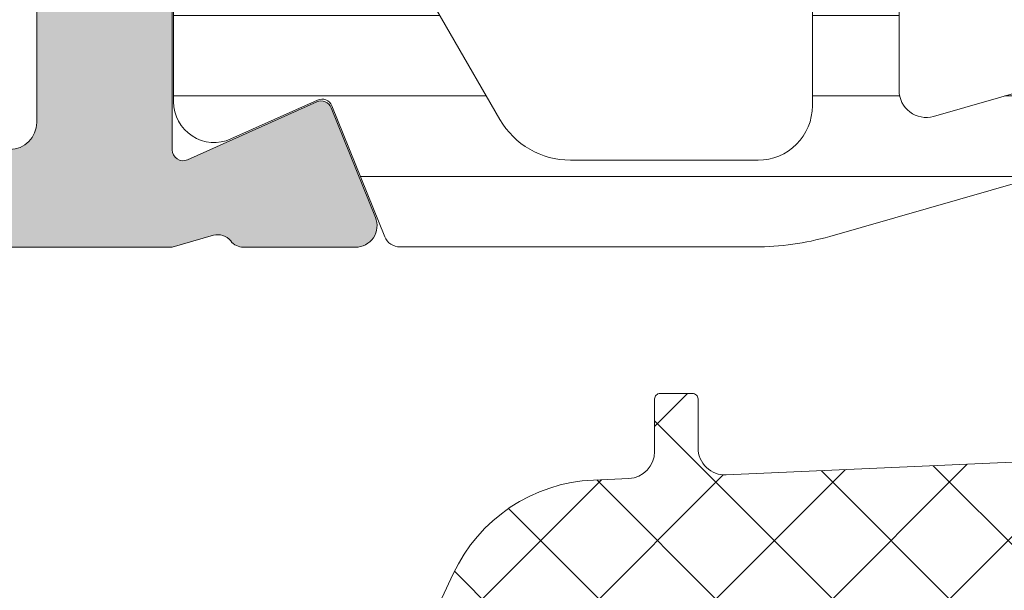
# Model space of a CAD drawing. Header units: millimetres. Extents: x 213386 to 506888, y 183055 to 450952.
# Tile 884 of 1056: x 399549 to 399567, y 334481 to 334492. Entities that reach past the tile are written whole.
import ezdxf

# ---------------------------------------------------------------- set-up
doc = ezdxf.new("R2010")
doc.units = ezdxf.units.MM
doc.layers.add('FASÁDA DETAILNÍ', color=255, linetype='Continuous', lineweight=0)
doc.layers.add('NOVA', color=255, linetype='Continuous', lineweight=0)

# ---------------------------------------------------------------- blocks, each defined once
blk = doc.blocks.new('A$C69D17D4D')
at = {"layer": 'FASÁDA DETAILNÍ'}
h = blk.add_hatch(color=256, dxfattribs=at)
edge = h.paths.add_edge_path(flags=16)
edge.add_ellipse((1561.518074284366, 16748.7998801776), major_axis=(-0.4999740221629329, 0), ratio=1, start_angle=-0.0029770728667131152, end_angle=90.00297707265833, ccw=False)
edge.add_line((1561.018100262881, 16748.79990615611), (1561.018100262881, 16766.79990615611))
edge.add_ellipse((1561.518074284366, 16766.79993213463), major_axis=(-0.499974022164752, 0), ratio=1, start_angle=-90.00297707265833, end_angle=0.0029770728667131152, ccw=False)
edge.add_line((1561.518100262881, 16767.29990615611), (1574.018100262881, 16767.29990615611))
edge.add_ellipse((1574.018078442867, 16766.7998843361), major_axis=(-0.500021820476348, 0), ratio=1, start_angle=180.0025002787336, end_angle=269.9974997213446, ccw=False)
edge.add_line((1574.518100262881, 16766.79990615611), (1574.518100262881, 16754.19685515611))
edge.add_ellipse((1576.018099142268, 16754.19685403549), major_axis=(-1.499998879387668, 0), ratio=1, start_angle=-4.280432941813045e-05, end_angle=90.00004280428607)
edge.add_line((1576.018100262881, 16752.6968551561), (1589.018088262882, 16752.6968551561))
edge.add_ellipse((1589.018088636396, 16752.19685552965), major_axis=(-0.4999996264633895, 0), ratio=1, start_angle=179.9999571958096, end_angle=270.0000428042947, ccw=False)
edge.add_line((1589.518088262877, 16752.1968551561), (1589.518088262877, 16748.7999061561))
edge.add_ellipse((1589.018088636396, 16748.79990578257), major_axis=(-0.49999962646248, 0), ratio=1, start_angle=89.99995719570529, end_angle=180.0000428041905, ccw=False)
edge.add_line((1589.018088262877, 16748.29990615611), (1561.518100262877, 16748.29990615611))
edge = h.paths.add_edge_path()
edge.add_line((1560.318088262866, 16719.4999111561), (1563.318088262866, 16719.4999111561))
edge.add_line((1563.318088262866, 16719.4999111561), (1563.318088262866, 16721.4999111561))
edge.add_arc((1562.818114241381, 16721.49993713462), 0.499974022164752, 359.9970229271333, 450.0029770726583)
edge.add_line((1562.818088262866, 16721.9999111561), (1562.318088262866, 16721.9999111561))
edge.add_line((1562.318088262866, 16721.9999111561), (1562.318088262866, 16720.9999111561))
edge.add_line((1562.318088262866, 16720.9999111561), (1561.318088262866, 16720.9999111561))
edge.add_arc((1561.318152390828, 16721.99997528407), 1.00006412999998, 180.0036740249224, 269.9963259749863, ccw=False)
edge.add_line((1560.318088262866, 16721.9999111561), (1560.318088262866, 16725.9999111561))
edge.add_arc((1561.318118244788, 16725.99988117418), 1.000029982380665, 90.00171778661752, 179.9982822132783, ccw=False)
edge.add_line((1561.318088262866, 16726.9999111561), (1562.318088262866, 16726.9999111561))
edge.add_line((1562.318088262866, 16726.9999111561), (1562.318088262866, 16725.9999111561))
edge.add_line((1562.318088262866, 16725.9999111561), (1562.818088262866, 16725.9999111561))
edge.add_arc((1562.818082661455, 16726.49991675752), 0.5000056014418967, 270.0006418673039, 359.9993581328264)
edge.add_line((1563.318088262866, 16726.4999111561), (1563.318088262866, 16729.2999141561))
edge.add_arc((1562.818088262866, 16729.29991415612), 0.5, 0, 180)
edge.add_line((1562.318088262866, 16729.29991415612), (1562.318088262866, 16728.99991115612))
edge.add_arc((1561.818077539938, 16728.99992187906), 0.5000107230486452, 270.0012287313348, 359.9987712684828, ccw=False)
edge.add_line((1561.818088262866, 16728.4999111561), (1561.318088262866, 16728.4999111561))
edge.add_arc((1561.318156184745, 16728.99997907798), 0.5000679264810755, 180.0077822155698, 269.9922177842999, ccw=False)
edge.add_line((1560.818088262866, 16728.9999111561), (1560.818088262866, 16740.29990615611))
edge.add_arc((1561.318110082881, 16740.2998843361), 0.5000218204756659, 90.00250027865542, 179.9974997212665, ccw=False)
edge.add_line((1561.318088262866, 16740.79990615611), (1561.818088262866, 16740.79990615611))
edge.add_arc((1561.818150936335, 16740.29996882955), 0.4999373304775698, -0.007182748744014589, 90.00718274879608, ccw=False)
edge.add_line((1562.318088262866, 16740.29990615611), (1562.318088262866, 16739.99990315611))
edge.add_arc((1562.818151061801, 16739.99996595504), 0.500062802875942, 180.0071953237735, 269.9928046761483)
edge.add_line((1562.818088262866, 16739.4999031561), (1567.318088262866, 16739.4999031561))
edge.add_arc((1567.318082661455, 16739.99990875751), 0.5000056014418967, 270.0006418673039, 359.9993581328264)
edge.add_line((1567.818088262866, 16739.9999031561), (1567.818088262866, 16740.7999061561))
edge.add_arc((1567.318114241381, 16740.79993213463), 0.499974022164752, 359.9970229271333, 450.0029770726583)
edge.add_line((1567.318088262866, 16741.29990615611), (1565.318088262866, 16741.29990615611))
edge.add_arc((1565.318156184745, 16741.79997407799), 0.5000679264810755, 180.0077822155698, 269.9922177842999, ccw=False)
edge.add_line((1564.818088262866, 16741.79990615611), (1564.818088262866, 16742.29990615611))
edge.add_arc((1564.318150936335, 16742.29996882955), 0.499937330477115, 359.9928172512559, 450.0071827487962)
edge.add_line((1564.318088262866, 16742.79990615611), (1561.318088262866, 16742.79990615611))
edge.add_arc((1561.318143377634, 16743.29996127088), 0.5000551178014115, 180.0063149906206, 269.99368500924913, ccw=False)
edge.add_line((1560.818088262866, 16743.29990615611), (1560.818088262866, 16744.99990315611))
edge.add_arc((1562.318056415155, 16744.99993500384), 1.499968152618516, 89.99878348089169, 180.0012165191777, ccw=False)
edge.add_line((1562.318088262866, 16746.4999031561), (1588.318088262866, 16746.4999031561))
edge.add_arc((1588.31810912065, 16745.99992401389), 0.4999791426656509, -0.0023902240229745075, 90.0023902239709, ccw=False)
edge.add_line((1588.818088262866, 16745.9999031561), (1588.818088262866, 16741.7999061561))
edge.add_arc((1588.318082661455, 16741.79991175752), 0.5000056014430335, 270.0006418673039, 359.9993581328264, ccw=False)
edge.add_line((1588.318088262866, 16741.29990615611), (1586.318088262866, 16741.29990615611))
edge.add_arc((1586.318110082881, 16740.7998843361), 0.500021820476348, 90.00250027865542, 179.9974997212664)
edge.add_line((1585.818088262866, 16740.79990615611), (1585.818088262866, 16739.99990315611))
edge.add_arc((1586.318140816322, 16739.99995570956), 0.5000525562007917, 180.0060215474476, 269.993978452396)
edge.add_line((1586.318088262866, 16739.4999031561), (1591.318089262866, 16739.4999031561))
edge.add_line((1591.318089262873, 16739.4999031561), (1592.075978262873, 16739.7172241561))
edge.add_arc((1592.158669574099, 16739.42884574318), 0.2999999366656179, 37.904814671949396, 106.0000242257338, ccw=False)
edge.add_arc((1592.632089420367, 16739.79745629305), 0.300000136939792, 217.9047180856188, 269.9999699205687)
edge.add_line((1592.632089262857, 16739.4974561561), (1594.696236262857, 16739.4974581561))
edge.add_arc((1594.696236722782, 16739.89745755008), 0.3999993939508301, 269.9999341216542, 381.9737695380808)
edge.add_line((1595.067178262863, 16740.0471301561), (1594.250817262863, 16742.0703591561))
edge.add_arc((1594.065347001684, 16741.99552253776), 0.1999993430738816, 21.97390785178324, 114.1410923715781)
edge.add_line((1593.98355026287, 16742.17803015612), (1591.59986526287, 16741.10971015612))
edge.add_arc((1591.518068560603, 16741.29221826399), 0.199999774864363, 179.1800993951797, 294.14102546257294, ccw=False)
edge.add_line((1591.318089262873, 16741.29508015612), (1591.318088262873, 16752.59916015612))
edge.add_arc((1591.509502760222, 16752.60759187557), 0.1916001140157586, 88.95554997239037, 182.5222218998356, ccw=False)
edge.add_line((1591.512995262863, 16752.79916015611), (1591.933579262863, 16752.79916015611))
edge.add_line((1591.93357926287, 16752.79916015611), (1594.39919126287, 16751.36742515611))
edge.add_arc((1594.550002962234, 16751.6267621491), 0.2999997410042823, 239.8208038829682, 344.0000282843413)
edge.add_line((1594.838381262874, 16751.54407115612), (1595.266252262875, 16753.03623215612))
edge.add_line((1595.266252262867, 16753.03623215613), (1595.764664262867, 16753.89950715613))
edge.add_arc((1595.418254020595, 16754.09950710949), 0.4000000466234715, 330.0000115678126, 449.9999652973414)
edge.add_line((1595.418254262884, 16754.49950715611), (1591.310323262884, 16754.49916015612))
edge.add_line((1591.310323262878, 16754.49916015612), (1576.818266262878, 16754.49685515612))
edge.add_arc((1576.818088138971, 16754.99685500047), 0.4999998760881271, 179.9999821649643, 270.0204115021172, ccw=False)
edge.add_line((1576.318088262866, 16754.99685515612), (1576.318088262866, 16760.39989715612))
edge.add_arc((1576.818087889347, 16760.39989752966), 0.49999962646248, 89.99995719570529, 180.0000428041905, ccw=False)
edge.add_line((1576.818088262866, 16760.89989715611), (1579.318088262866, 16760.89989715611))
edge.add_arc((1579.318088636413, 16761.39989678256), 0.4999996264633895, 269.9999571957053, 360.0000428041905)
edge.add_line((1579.818088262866, 16761.39989715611), (1579.818088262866, 16762.69990015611))
edge.add_arc((1579.31810912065, 16762.69992101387), 0.4999791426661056, 359.997609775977, 450.0023902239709)
edge.add_line((1579.318088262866, 16763.19990015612), (1578.818088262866, 16763.19990015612))
edge.add_line((1578.818088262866, 16763.19990015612), (1578.818088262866, 16762.19990015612))
edge.add_line((1578.818088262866, 16762.19990015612), (1577.318088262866, 16762.19990015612))
edge.add_arc((1577.318119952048, 16763.19993184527), 1.00003168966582, 180.0018155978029, 269.99818440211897, ccw=False)
edge.add_line((1576.318088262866, 16763.19990015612), (1576.318088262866, 16767.19990015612))
edge.add_arc((1577.318157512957, 16767.19983090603), 1.00006925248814, 90.00396746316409, 179.9960325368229, ccw=False)
edge.add_line((1577.318088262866, 16768.19990015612), (1578.818088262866, 16768.19990015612))
edge.add_line((1578.818088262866, 16768.19990015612), (1578.818088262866, 16767.19990015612))
edge.add_line((1578.818088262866, 16767.19990015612), (1579.318088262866, 16767.19990015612))
edge.add_arc((1579.318114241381, 16767.6998741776), 0.4999740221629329, 269.9970229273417, 360.0029770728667)
edge.add_line((1579.818088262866, 16767.69990015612), (1579.818088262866, 16768.99990315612))
edge.add_arc((1579.318082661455, 16768.99989755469), 0.5000056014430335, 0.0006418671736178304, 89.99935813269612)
edge.add_line((1579.318088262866, 16769.4999031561), (1560.318088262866, 16769.4999031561))
edge.add_arc((1560.318058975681, 16767.99993244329), 1.49997071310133, 89.99888129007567, 180.0011187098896)
edge.add_line((1558.818088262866, 16767.9999031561), (1558.818088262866, 16720.9999111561))
edge.add_arc((1560.318148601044, 16720.99997149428), 1.500060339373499, 180.002304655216, 269.9976953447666)
h = blk.add_hatch(dxfattribs=at)
h.set_pattern_fill('ANSI31', color=256, scale=0.468, angle=135, style=0)
h.set_pattern_definition([(180, (1636.818060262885, 16754.49993115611), (-4.240520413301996e-16, -1.4859), [])])
edge = h.paths.add_edge_path(flags=16)
edge.add_line((1618.729582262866, 16752.15183115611), (1620.012944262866, 16749.92912115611))
edge.add_ellipse((1618.281219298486, 16748.9292487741), major_axis=(-1.999654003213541, 0), ratio=1, start_angle=150.0000457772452, end_angle=210.0015014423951, ccw=False)
edge.add_line((1620.012971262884, 16747.92942315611), (1619.360843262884, 16746.79990515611))
edge.add_ellipse((1616.762763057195, 16748.29990828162), major_axis=(-3.000005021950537, 0), ratio=1, start_angle=106.00005471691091, end_angle=149.9999864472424, ccw=False)
edge.add_line((1617.589679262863, 16745.41611915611), (1613.918657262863, 16744.36347115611))
edge.add_ellipse((1613.780838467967, 16744.84410218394), major_axis=(-0.5000002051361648, 0), ratio=1, start_angle=-0.0007989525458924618, end_angle=106.00000720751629, ccw=False)
edge.add_line((1613.280838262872, 16744.84410915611), (1613.280948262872, 16752.40186215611))
edge.add_ellipse((1613.780948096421, 16752.40185232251), major_axis=(-0.4999998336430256, 0), ratio=1, start_angle=269.9991787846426, end_angle=359.99887315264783, ccw=False)
edge.add_line((1613.780955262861, 16752.90185215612), (1617.430604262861, 16752.90179615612))
edge.add_ellipse((1617.43056479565, 16751.40179690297), major_axis=(-1.499999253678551, 0), ratio=1, start_angle=210.0015272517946, end_angle=269.9984924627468, ccw=False)
edge = h.paths.add_edge_path(flags=16)
edge.add_line((1611.680946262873, 16752.4018801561), (1611.680819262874, 16744.0985501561))
edge.add_ellipse((1611.180818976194, 16744.09855841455), major_axis=(-0.5000002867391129, 0), ratio=1, start_angle=105.99994393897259, end_angle=179.99905365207, ccw=False)
edge.add_line((1611.318637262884, 16743.61792715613), (1605.365875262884, 16741.91100015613))
edge.add_ellipse((1605.228056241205, 16742.39163088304), major_axis=(-0.4999999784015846, 0), ratio=1, start_angle=-0.0009480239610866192, end_angle=106.00004168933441, ccw=False)
edge.add_line((1604.728056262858, 16742.39163915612), (1604.728226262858, 16752.40199315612))
edge.add_ellipse((1605.228226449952, 16752.40198096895), major_axis=(-0.5000001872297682, 0), ratio=1, start_angle=269.9991047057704, end_angle=359.9986034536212, ccw=False)
edge.add_line((1605.228234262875, 16752.90198115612), (1611.180954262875, 16752.90189115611))
edge.add_ellipse((1611.180945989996, 16752.40189088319), major_axis=(-0.5000002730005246, 0), ratio=1, start_angle=179.998770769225, end_angle=269.9990519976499, ccw=False)
edge = h.paths.add_edge_path(flags=16)
edge.add_line((1597.363922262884, 16741.85284415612), (1595.530033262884, 16745.02923415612))
edge.add_ellipse((1598.128113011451, 16746.52923401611), major_axis=(-3.000002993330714, 0), ratio=1, start_angle=-30.00149175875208, end_angle=29.99996390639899, ccw=False)
edge.add_line((1595.530073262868, 16748.0293031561), (1597.910568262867, 16752.1521861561))
edge.add_ellipse((1599.209586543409, 16751.40215049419), major_axis=(-1.500000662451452, 0), ratio=1, start_angle=269.9984828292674, end_angle=329.99844168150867, ccw=False)
edge.add_line((1599.209626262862, 16752.9021511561), (1602.628240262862, 16752.9020601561))
edge.add_ellipse((1602.628226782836, 16752.4020606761), major_axis=(-0.4999994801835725, 0), ratio=1, start_angle=179.9985653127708, end_angle=269.9984553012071, ccw=False)
edge.add_line((1603.128226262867, 16752.4020481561), (1603.128045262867, 16742.1027331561))
edge.add_ellipse((1602.128044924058, 16742.10275149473), major_axis=(-1.000000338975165, 0), ratio=1, start_angle=89.99847242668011, end_angle=179.9989492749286, ccw=False)
edge.add_line((1602.128018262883, 16741.10275115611), (1598.662920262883, 16741.10284415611))
edge.add_ellipse((1598.662960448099, 16742.60284429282), major_axis=(-1.500000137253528, 0), ratio=1, start_angle=30.000003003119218, end_angle=89.9984650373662, ccw=False)
edge = h.paths.add_edge_path()
edge.add_line((1595.516116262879, 16739.5029761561), (1602.069179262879, 16739.5027541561))
edge.add_arc((1602.069346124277, 16744.50275185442), 4.999997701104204, 269.9980879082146, 286.0000237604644)
edge.add_line((1603.447534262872, 16739.6964461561), (1618.333952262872, 16743.9650571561))
edge.add_arc((1618.471770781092, 16743.48442680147), 0.4999994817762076, -7.39515485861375e-05, 105.9999979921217, ccw=False)
edge.add_line((1618.97177026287, 16743.48442615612), (1618.97177026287, 16739.60105215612))
edge.add_arc((1619.97177026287, 16739.60103215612), 1.0000000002, 179.9988540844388, 359.9988540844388)
edge.add_line((1620.97177026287, 16739.60101215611), (1620.97195826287, 16744.29934815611))
edge.add_line((1620.971958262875, 16744.29934815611), (1621.128010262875, 16744.29934815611))
edge.add_arc((1621.128010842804, 16744.59934814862), 0.2999999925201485, 269.9998892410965, 338.0261541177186)
edge.add_line((1621.406217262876, 16744.48709315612), (1622.379404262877, 16746.89899515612))
edge.add_arc((1622.564875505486, 16746.82415855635), 0.2000002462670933, 65.85901776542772, 158.0262022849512, ccw=False)
edge.add_line((1622.646672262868, 16747.00666715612), (1624.245357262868, 16746.29016715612))
edge.add_arc((1624.552095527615, 16746.97457291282), 0.7499997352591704, 245.8589415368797, 360.000018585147)
edge.add_line((1625.302095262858, 16746.97457315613), (1625.302095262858, 16752.08212215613))
edge.add_arc((1624.702095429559, 16752.08212202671), 0.5999998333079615, 1.235602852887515e-05, 120.1429248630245)
edge.add_line((1624.400800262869, 16752.60098715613), (1622.228843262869, 16751.33977115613))
edge.add_arc((1622.07819499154, 16751.59920380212), 0.3000003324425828, 196.0000690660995, 300.14303069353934, ccw=False)
edge.add_line((1621.78981626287, 16751.51651215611), (1621.35554926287, 16753.03098415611))
edge.add_line((1621.355549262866, 16753.0309841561), (1620.593001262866, 16754.3517561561))
edge.add_arc((1620.33319412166, 16754.20175541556), 0.2999999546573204, 30.00016831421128, 92.46330478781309)
edge.add_line((1620.320300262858, 16754.5014781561), (1596.330646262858, 16754.5014781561))
edge.add_arc((1596.31069159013, 16754.20214243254), 0.3000001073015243, 86.1861237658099, 149.9998522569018)
edge.add_line((1596.050884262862, 16754.35214315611), (1595.288316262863, 16753.03133715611))
edge.add_line((1595.288316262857, 16753.03133715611), (1594.854049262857, 16751.51686615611))
edge.add_arc((1594.56567014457, 16751.59955730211), 0.300000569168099, 239.85708161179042, 344.0000432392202, ccw=False)
edge.add_line((1594.415022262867, 16751.34012415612), (1592.243066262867, 16752.60134015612))
edge.add_arc((1591.941770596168, 16752.08247473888), 0.6000003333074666, 59.85704764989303, 179.9999601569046)
edge.add_line((1591.341770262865, 16752.08247515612), (1591.341770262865, 16742.17887515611))
edge.add_arc((1592.091770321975, 16742.17887441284), 0.750000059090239, 179.9999432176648, 294.1410202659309)
edge.add_line((1592.398508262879, 16741.4944681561), (1593.997193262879, 16742.21096815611))
edge.add_arc((1594.078990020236, 16742.02845955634), 0.2000002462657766, 21.97379771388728, 114.14098223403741, ccw=False)
edge.add_line((1594.264461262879, 16742.1032961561), (1595.237920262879, 16739.6907211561))
edge.add_arc((1595.516126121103, 16739.80297531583), 0.2999991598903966, 201.9737385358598, 269.9981172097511)
h = blk.add_hatch(dxfattribs=at)
h.set_pattern_fill('ANSI37', color=256, scale=0.48, angle=180, style=0)
h.set_pattern_definition([(225, (1618.818060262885, 16724.49993133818), (1.077630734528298, -1.077630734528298), []), (315, (1618.818060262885, 16724.49993133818), (1.077630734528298, 1.077630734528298), [])])
edge = h.paths.add_edge_path(flags=16)
edge.add_line((1622.219337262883, 16723.8356373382), (1622.119593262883, 16722.4427833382))
edge.add_arc((1622.718060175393, 16722.39992584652), 0.5999995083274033, 175.9039194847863, 270.0000083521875)
edge.add_arc((1622.718060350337, 16722.39992584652), 0.5999995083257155, 269.9999916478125, 364.0960805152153)
edge.add_line((1623.316527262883, 16722.44278333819), (1623.216783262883, 16723.83563733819))
edge.add_arc((1622.71806026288, 16723.79992286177), 0.500000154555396, 4.096064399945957, 175.9039356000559)
edge = h.paths.add_edge_path(flags=16)
edge.add_arc((1624.318056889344, 16726.99993096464), 0.49999962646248, 179.9999571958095, 270.0000428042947)
edge.add_line((1624.318057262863, 16726.49993133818), (1627.911742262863, 16726.49993133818))
edge.add_arc((1627.91174228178, 16726.99993167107), 0.5000003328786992, 269.9999978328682, 383.2180266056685)
edge.add_line((1628.371248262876, 16727.19704733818), (1625.655370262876, 16733.52814933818))
edge.add_arc((1625.195864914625, 16733.33103341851), 0.4999998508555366, 23.21808179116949, 92.50011063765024)
edge.add_line((1625.174054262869, 16733.83055733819), (1624.296247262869, 16733.7922313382))
edge.add_arc((1624.318056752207, 16733.29270772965), 0.4999994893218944, 92.49997911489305, 180.0000448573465)
edge.add_line((1623.818057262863, 16733.29270733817), (1623.818057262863, 16726.99993133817))
edge = h.paths.add_edge_path(flags=16)
edge.add_line((1598.764138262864, 16732.40809333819), (1594.615468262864, 16723.51124033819))
edge.add_arc((1595.068622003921, 16723.29993120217), 0.4999998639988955, 154.9999920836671, 270.0000296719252)
edge.add_line((1595.068622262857, 16722.79993133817), (1604.418057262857, 16722.79993133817))
edge.add_arc((1604.418057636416, 16723.29993096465), 0.4999996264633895, 269.9999571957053, 360.0000428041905)
edge.add_line((1604.918057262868, 16723.29993133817), (1604.918057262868, 16732.42385433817))
edge.add_arc((1604.418057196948, 16732.42385417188), 0.5000000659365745, 1.905565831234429e-05, 92.50002724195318)
edge.add_line((1604.396247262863, 16732.92337833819), (1599.195483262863, 16732.69630833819))
edge.add_arc((1599.217292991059, 16732.19678293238), 0.5000012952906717, 92.4999974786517, 154.9999080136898)
edge = h.paths.add_edge_path(flags=16)
edge.add_arc((1607.618056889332, 16723.29993096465), 0.49999962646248, 179.9999571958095, 270.0000428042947)
edge.add_line((1607.61805726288, 16722.79993133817), (1614.81805726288, 16722.79993133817))
edge.add_arc((1614.81805763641, 16723.29993096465), 0.4999996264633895, 269.9999571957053, 360.0000428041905)
edge.add_line((1615.318057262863, 16723.29993133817), (1615.318057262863, 16724.49993133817))
edge.add_arc((1617.31805576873, 16724.49993283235), 1.999998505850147, 89.99995719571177, 180.0000428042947, ccw=False)
edge.add_line((1617.318057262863, 16726.49993133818), (1621.118057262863, 16726.49993133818))
edge.add_arc((1621.118057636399, 16726.99993096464), 0.4999996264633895, 269.9999571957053, 360.0000428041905)
edge.add_line((1621.61805726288, 16726.99993133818), (1621.61805726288, 16733.15299233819))
edge.add_arc((1621.118057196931, 16733.1529921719), 0.5000000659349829, 1.905607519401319e-05, 92.50002724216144)
edge.add_line((1621.096247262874, 16733.65251633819), (1615.596247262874, 16733.41238133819))
edge.add_arc((1615.618056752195, 16732.91285772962), 0.499999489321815, 92.49997911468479, 180.0000448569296)
edge.add_line((1615.11805726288, 16732.91285733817), (1615.11805726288, 16727.59993133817))
edge.add_arc((1614.018057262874, 16727.59993133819), 1.099999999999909, -180, 0, ccw=False)
edge.add_line((1612.918057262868, 16727.59993133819), (1612.918057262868, 16732.77314233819))
edge.add_arc((1612.418057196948, 16732.77314217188), 0.5000000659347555, 1.905607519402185e-05, 92.50002724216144)
edge.add_line((1612.396247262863, 16733.27266633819), (1607.596247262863, 16733.06309333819))
edge.add_arc((1607.618056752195, 16732.56356972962), 0.499999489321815, 92.49997911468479, 180.0000448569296)
edge.add_line((1607.11805726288, 16732.56356933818), (1607.11805726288, 16723.29993133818))
edge = h.paths.add_edge_path()
edge.add_line((1592.405004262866, 16724.68638833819), (1596.502853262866, 16733.47425433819))
edge.add_ellipse((1599.221778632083, 16732.20639684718), major_axis=(-3.000002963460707, 0), ratio=1, start_angle=272.5000588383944, end_angle=334.99996937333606, ccw=False)
edge.add_line((1599.09091726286, 16735.20354433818), (1599.73986726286, 16735.23187833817))
edge.add_ellipse((1599.718057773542, 16735.73140194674), major_axis=(-0.4999994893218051, 0), ratio=1, start_angle=92.49997911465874, end_angle=180.0000448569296)
edge.add_line((1600.218057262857, 16735.73140233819), (1600.218057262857, 16736.69993133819))
edge.add_ellipse((1600.318057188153, 16736.69993141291), major_axis=(-0.09999992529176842, 0), ratio=1, start_angle=-90.00004280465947, end_angle=4.280335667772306e-05, ccw=False)
edge.add_line((1600.318057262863, 16736.79993133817), (1600.918057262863, 16736.79993133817))
edge.add_ellipse((1600.918057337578, 16736.69993141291), major_axis=(-0.09999992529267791, 0), ratio=1, start_angle=179.9999571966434, end_angle=270.00004280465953, ccw=False)
edge.add_line((1601.018057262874, 16736.6999313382), (1601.018057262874, 16735.7968933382))
edge.add_ellipse((1601.518057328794, 16735.79689350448), major_axis=(-0.5000000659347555, 0), ratio=1, start_angle=1.905607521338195e-05, end_angle=92.50002724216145)
edge.add_line((1601.53986726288, 16735.29736933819), (1610.44016126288, 16735.69120733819))
edge.add_ellipse((1610.418057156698, 16736.190718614), major_axis=(-0.5000001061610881, 0), ratio=1, start_angle=92.53376922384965, end_angle=180.0000829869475)
edge.add_line((1610.918057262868, 16736.19071933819), (1610.918057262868, 16736.79993133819))
edge.add_ellipse((1611.018057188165, 16736.79993141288), major_axis=(-0.09999992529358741, 0), ratio=1, start_angle=-90.0000428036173, end_angle=4.280335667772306e-05, ccw=False)
edge.add_line((1611.018057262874, 16736.89993133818), (1611.618057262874, 16736.89993133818))
edge.add_ellipse((1611.61805733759, 16736.79993141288), major_axis=(-0.09999992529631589, 0), ratio=1, start_angle=179.9999571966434, end_angle=270.0000428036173, ccw=False)
edge.add_line((1611.718057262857, 16736.79993133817), (1611.718057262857, 16736.27036933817))
edge.add_ellipse((1612.218057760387, 16736.27036903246), major_axis=(-0.5000004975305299, 0), ratio=1, start_angle=-3.503386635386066e-05, end_angle=92.53369799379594)
edge.add_line((1612.24016126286, 16735.77085733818), (1623.78038626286, 16736.28151333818))
edge.add_ellipse((1623.75857673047, 16736.78103793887), major_axis=(-0.5000004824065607, 0), ratio=1, start_angle=92.4999790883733, end_angle=183.2170573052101)
edge.add_line((1624.257789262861, 16736.80909733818), (1623.969226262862, 16741.94284033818))
edge.add_ellipse((1623.558808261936, 16741.82728491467), major_axis=(-0.426375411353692, 0), ratio=1, start_angle=195.7248544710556, end_angle=339.2410276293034)
edge.add_line((1623.160113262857, 16741.97840833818), (1623.161353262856, 16741.74580533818))
edge.add_line((1623.161353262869, 16741.74580533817), (1623.459491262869, 16739.86322633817))
edge.add_line((1623.459491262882, 16739.86322633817), (1623.059065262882, 16737.01394133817))
edge.add_ellipse((1622.761984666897, 16737.05569193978), major_axis=(-0.2999999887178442, 0), ratio=1, start_angle=55.40225361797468, end_angle=172.0002559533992, ccw=False)
edge.add_ellipse((1624.295098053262, 16739.27826302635), major_axis=(-3.000047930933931, 0), ratio=1, start_angle=-18.008424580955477, end_angle=55.40235871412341, ccw=False)
edge.add_line((1621.442019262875, 16740.20574833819), (1622.075595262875, 16742.46063933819))
edge.add_ellipse((1622.850807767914, 16742.2997097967), major_axis=(-0.7917403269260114, 0), ratio=1, start_angle=276.79834625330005, end_angle=348.2723102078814, ccw=False)
edge.add_line((1622.757085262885, 16743.08588333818), (1623.815295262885, 16743.08710433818))
edge.add_ellipse((1623.686171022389, 16741.90801811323), major_axis=(-1.186135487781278, 0), ratio=1, start_angle=198.6555764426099, end_angle=263.7503218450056, ccw=False)
edge.add_line((1624.809985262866, 16742.28743733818), (1625.904318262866, 16739.04609733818))
edge.add_line((1625.904318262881, 16739.04609733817), (1628.794096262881, 16730.99630233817))
edge.add_line((1628.794096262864, 16730.99630233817), (1633.126905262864, 16721.09842533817))
edge.add_ellipse((1632.667896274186, 16720.90015527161), major_axis=(-0.5000002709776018, 0), ratio=1, start_angle=90.0665763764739, end_angle=203.3620494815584, ccw=False)
edge.add_line((1632.668477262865, 16720.4001553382), (1632.121776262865, 16720.3995203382))
edge.add_ellipse((1632.121195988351, 16720.89952044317), major_axis=(-0.5000004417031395, 0), ratio=1, start_angle=23.920824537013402, end_angle=90.06649451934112, ccw=False)
edge.add_line((1631.66414226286, 16720.69678333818), (1630.26238626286, 16723.90078633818))
edge.add_ellipse((1629.346245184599, 16723.4999320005), major_axis=(-0.9999993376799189, 0), ratio=1, start_angle=203.6316147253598, end_angle=270.0000528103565)
edge.add_line((1629.346244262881, 16724.49993133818), (1624.118302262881, 16724.49993133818))
edge.add_line((1624.118302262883, 16724.49993133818), (1624.118293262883, 16722.70045233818))
edge.add_line((1624.118293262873, 16722.70045233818), (1624.633094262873, 16722.56251033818))
edge.add_ellipse((1624.518329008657, 16722.28535631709), major_axis=(-0.2999756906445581, 0), ratio=1, start_angle=157.4964333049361, end_angle=247.5062997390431, ccw=False)
edge.add_line((1624.795463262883, 16722.1705433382), (1623.946296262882, 16720.9004163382))
edge.add_ellipse((1623.08043207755, 16721.40013710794), major_axis=(-0.9997207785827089, 0), ratio=1, start_angle=89.99238815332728, end_angle=150.0092393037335, ccw=False)
edge.add_line((1623.08029926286, 16720.40041633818), (1622.35593826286, 16720.40044733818))
edge.add_ellipse((1622.356146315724, 16721.40018517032), major_axis=(-0.9997378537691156, 0), ratio=1, start_angle=29.99132494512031, end_angle=89.98807632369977, ccw=False)
edge.add_line((1621.490272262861, 16720.90044733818), (1620.641105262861, 16722.17054333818))
edge.add_ellipse((1620.91825275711, 16722.28535522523), major_axis=(-0.2999875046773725, 0), ratio=1, start_angle=-67.50139619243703, end_angle=22.50240617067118, ccw=False)
edge.add_line((1620.803459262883, 16722.56251033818), (1621.318275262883, 16722.70048233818))
edge.add_line((1621.318275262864, 16722.70048233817), (1621.318283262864, 16724.49993133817))
edge.add_line((1621.318283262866, 16724.49993133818), (1618.118056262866, 16724.49993133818))
edge.add_ellipse((1618.118056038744, 16724.1999315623), major_axis=(-0.2999997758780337, 0), ratio=1, start_angle=-90.00004280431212, end_angle=4.280405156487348e-05)
edge.add_line((1617.818056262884, 16724.1999313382), (1617.818056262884, 16720.8999353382))
edge.add_ellipse((1617.318056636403, 16720.89993496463), major_axis=(-0.49999962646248, 0), ratio=1, start_angle=89.99995719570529, end_angle=180.0000428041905, ccw=False)
edge.add_line((1617.318056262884, 16720.39993533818), (1590.420434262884, 16720.39993533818))
edge.add_line((1590.420434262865, 16720.39993533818), (1589.525316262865, 16721.95032733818))
edge.add_ellipse((1589.958328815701, 16722.20032742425), major_axis=(-0.4999999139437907, 0), ratio=1, start_angle=-89.99993664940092, end_angle=30.000017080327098, ccw=False)
edge.add_line((1589.958328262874, 16722.70032733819), (1589.958328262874, 16724.39769833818))
edge.add_line((1589.958328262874, 16724.39769833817), (1591.951850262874, 16724.39769833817))
edge.add_ellipse((1591.951850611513, 16724.89769859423), major_axis=(-0.500000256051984, 0), ratio=1, start_angle=89.9999600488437, end_angle=154.9998714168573)
h = blk.add_hatch(dxfattribs=at)
h.set_pattern_fill('ANSI37', color=256, scale=0.48, angle=180, style=0)
h.set_pattern_definition([(225, (1618.818060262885, 16724.49993115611), (1.077630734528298, -1.077630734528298), []), (315, (1618.818060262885, 16724.49993115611), (1.077630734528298, 1.077630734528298), [])])
edge = h.paths.add_edge_path(flags=16)
edge.add_line((1622.219337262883, 16723.83563715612), (1622.119593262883, 16722.44278315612))
edge.add_arc((1622.718060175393, 16722.39992566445), 0.5999995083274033, 175.9039194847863, 270.0000083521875)
edge.add_arc((1622.718060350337, 16722.39992566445), 0.5999995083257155, 269.9999916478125, 364.0960805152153)
edge.add_line((1623.316527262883, 16722.44278315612), (1623.216783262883, 16723.83563715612))
edge.add_arc((1622.71806026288, 16723.7999226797), 0.500000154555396, 4.096064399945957, 175.9039356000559)
edge = h.paths.add_edge_path(flags=16)
edge.add_arc((1624.318056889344, 16726.99993078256), 0.49999962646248, 179.9999571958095, 270.0000428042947)
edge.add_line((1624.318057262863, 16726.49993115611), (1627.911742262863, 16726.49993115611))
edge.add_arc((1627.91174228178, 16726.999931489), 0.5000003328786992, 269.9999978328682, 383.2180266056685)
edge.add_line((1628.371248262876, 16727.19704715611), (1625.655370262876, 16733.52814915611))
edge.add_arc((1625.195864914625, 16733.33103323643), 0.4999998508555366, 23.21808179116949, 92.50011063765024)
edge.add_line((1625.174054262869, 16733.83055715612), (1624.296247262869, 16733.79223115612))
edge.add_arc((1624.318056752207, 16733.29270754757), 0.4999994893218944, 92.49997911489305, 180.0000448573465)
edge.add_line((1623.818057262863, 16733.2927071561), (1623.818057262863, 16726.9999311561))
edge = h.paths.add_edge_path(flags=16)
edge.add_line((1598.764138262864, 16732.40809315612), (1594.615468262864, 16723.51124015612))
edge.add_arc((1595.068622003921, 16723.2999310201), 0.4999998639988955, 154.9999920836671, 270.0000296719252)
edge.add_line((1595.068622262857, 16722.7999311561), (1604.418057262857, 16722.7999311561))
edge.add_arc((1604.418057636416, 16723.29993078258), 0.4999996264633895, 269.9999571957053, 360.0000428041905)
edge.add_line((1604.918057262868, 16723.2999311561), (1604.918057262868, 16732.4238541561))
edge.add_arc((1604.418057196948, 16732.42385398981), 0.5000000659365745, 1.905565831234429e-05, 92.50002724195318)
edge.add_line((1604.396247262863, 16732.92337815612), (1599.195483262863, 16732.69630815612))
edge.add_arc((1599.217292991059, 16732.19678275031), 0.5000012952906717, 92.4999974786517, 154.9999080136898)
edge = h.paths.add_edge_path(flags=16)
edge.add_arc((1607.618056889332, 16723.29993078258), 0.49999962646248, 179.9999571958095, 270.0000428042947)
edge.add_line((1607.61805726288, 16722.7999311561), (1614.81805726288, 16722.7999311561))
edge.add_arc((1614.81805763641, 16723.29993078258), 0.4999996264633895, 269.9999571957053, 360.0000428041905)
edge.add_line((1615.318057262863, 16723.2999311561), (1615.318057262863, 16724.4999311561))
edge.add_arc((1617.31805576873, 16724.49993265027), 1.999998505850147, 89.99995719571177, 180.0000428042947, ccw=False)
edge.add_line((1617.318057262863, 16726.49993115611), (1621.118057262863, 16726.49993115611))
edge.add_arc((1621.118057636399, 16726.99993078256), 0.4999996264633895, 269.9999571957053, 360.0000428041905)
edge.add_line((1621.61805726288, 16726.99993115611), (1621.61805726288, 16733.15299215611))
edge.add_arc((1621.118057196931, 16733.15299198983), 0.5000000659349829, 1.905607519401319e-05, 92.50002724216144)
edge.add_line((1621.096247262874, 16733.65251615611), (1615.596247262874, 16733.41238115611))
edge.add_arc((1615.618056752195, 16732.91285754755), 0.499999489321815, 92.49997911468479, 180.0000448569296)
edge.add_line((1615.11805726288, 16732.9128571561), (1615.11805726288, 16727.5999311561))
edge.add_arc((1614.018057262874, 16727.59993115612), 1.099999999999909, -180, 0, ccw=False)
edge.add_line((1612.918057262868, 16727.59993115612), (1612.918057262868, 16732.77314215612))
edge.add_arc((1612.418057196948, 16732.7731419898), 0.5000000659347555, 1.905607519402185e-05, 92.50002724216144)
edge.add_line((1612.396247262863, 16733.27266615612), (1607.596247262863, 16733.06309315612))
edge.add_arc((1607.618056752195, 16732.56356954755), 0.499999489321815, 92.49997911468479, 180.0000448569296)
edge.add_line((1607.11805726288, 16732.5635691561), (1607.11805726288, 16723.2999311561))
edge = h.paths.add_edge_path()
edge.add_line((1592.405004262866, 16724.68638815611), (1596.502853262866, 16733.47425415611))
edge.add_ellipse((1599.221778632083, 16732.2063966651), major_axis=(-3.000002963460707, 0), ratio=1, start_angle=272.5000588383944, end_angle=334.99996937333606, ccw=False)
edge.add_line((1599.09091726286, 16735.2035441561), (1599.73986726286, 16735.2318781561))
edge.add_ellipse((1599.718057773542, 16735.73140176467), major_axis=(-0.4999994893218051, 0), ratio=1, start_angle=92.49997911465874, end_angle=180.0000448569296)
edge.add_line((1600.218057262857, 16735.73140215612), (1600.218057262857, 16736.69993115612))
edge.add_ellipse((1600.318057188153, 16736.69993123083), major_axis=(-0.09999992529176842, 0), ratio=1, start_angle=-90.00004280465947, end_angle=4.280335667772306e-05, ccw=False)
edge.add_line((1600.318057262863, 16736.7999311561), (1600.918057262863, 16736.7999311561))
edge.add_ellipse((1600.918057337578, 16736.69993123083), major_axis=(-0.09999992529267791, 0), ratio=1, start_angle=179.9999571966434, end_angle=270.00004280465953, ccw=False)
edge.add_line((1601.018057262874, 16736.69993115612), (1601.018057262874, 16735.79689315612))
edge.add_ellipse((1601.518057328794, 16735.7968933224), major_axis=(-0.5000000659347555, 0), ratio=1, start_angle=1.905607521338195e-05, end_angle=92.50002724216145)
edge.add_line((1601.53986726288, 16735.29736915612), (1610.44016126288, 16735.69120715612))
edge.add_ellipse((1610.418057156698, 16736.19071843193), major_axis=(-0.5000001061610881, 0), ratio=1, start_angle=92.53376922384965, end_angle=180.0000829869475)
edge.add_line((1610.918057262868, 16736.19071915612), (1610.918057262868, 16736.79993115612))
edge.add_ellipse((1611.018057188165, 16736.79993123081), major_axis=(-0.09999992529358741, 0), ratio=1, start_angle=-90.0000428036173, end_angle=4.280335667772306e-05, ccw=False)
edge.add_line((1611.018057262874, 16736.89993115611), (1611.618057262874, 16736.89993115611))
edge.add_ellipse((1611.61805733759, 16736.79993123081), major_axis=(-0.09999992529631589, 0), ratio=1, start_angle=179.9999571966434, end_angle=270.0000428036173, ccw=False)
edge.add_line((1611.718057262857, 16736.7999311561), (1611.718057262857, 16736.2703691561))
edge.add_ellipse((1612.218057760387, 16736.27036885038), major_axis=(-0.5000004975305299, 0), ratio=1, start_angle=-3.503386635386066e-05, end_angle=92.53369799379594)
edge.add_line((1612.24016126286, 16735.77085715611), (1623.78038626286, 16736.28151315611))
edge.add_ellipse((1623.75857673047, 16736.78103775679), major_axis=(-0.5000004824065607, 0), ratio=1, start_angle=92.4999790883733, end_angle=183.2170573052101)
edge.add_line((1624.257789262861, 16736.8090971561), (1623.969226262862, 16741.94284015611))
edge.add_ellipse((1623.558808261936, 16741.8272847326), major_axis=(-0.426375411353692, 0), ratio=1, start_angle=195.7248544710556, end_angle=339.2410276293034)
edge.add_line((1623.160113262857, 16741.97840815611), (1623.161353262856, 16741.74580515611))
edge.add_line((1623.161353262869, 16741.7458051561), (1623.459491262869, 16739.8632261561))
edge.add_line((1623.459491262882, 16739.8632261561), (1623.059065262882, 16737.0139411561))
edge.add_ellipse((1622.761984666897, 16737.05569175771), major_axis=(-0.2999999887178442, 0), ratio=1, start_angle=55.40225361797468, end_angle=172.0002559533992, ccw=False)
edge.add_ellipse((1624.295098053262, 16739.27826284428), major_axis=(-3.000047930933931, 0), ratio=1, start_angle=-18.008424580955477, end_angle=55.40235871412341, ccw=False)
edge.add_line((1621.442019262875, 16740.20574815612), (1622.075595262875, 16742.46063915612))
edge.add_ellipse((1622.850807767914, 16742.29970961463), major_axis=(-0.7917403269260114, 0), ratio=1, start_angle=276.79834625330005, end_angle=348.2723102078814, ccw=False)
edge.add_line((1622.757085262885, 16743.08588315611), (1623.815295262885, 16743.0871041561))
edge.add_ellipse((1623.686171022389, 16741.90801793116), major_axis=(-1.186135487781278, 0), ratio=1, start_angle=198.6555764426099, end_angle=263.7503218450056, ccw=False)
edge.add_line((1624.809985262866, 16742.2874371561), (1625.904318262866, 16739.0460971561))
edge.add_line((1625.904318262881, 16739.0460971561), (1628.794096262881, 16730.9963021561))
edge.add_line((1628.794096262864, 16730.9963021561), (1633.126905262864, 16721.0984251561))
edge.add_ellipse((1632.667896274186, 16720.90015508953), major_axis=(-0.5000002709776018, 0), ratio=1, start_angle=90.0665763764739, end_angle=203.3620494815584, ccw=False)
edge.add_line((1632.668477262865, 16720.40015515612), (1632.121776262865, 16720.39952015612))
edge.add_ellipse((1632.121195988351, 16720.8995202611), major_axis=(-0.5000004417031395, 0), ratio=1, start_angle=23.920824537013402, end_angle=90.06649451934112, ccw=False)
edge.add_line((1631.66414226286, 16720.69678315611), (1630.26238626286, 16723.9007861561))
edge.add_ellipse((1629.346245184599, 16723.49993181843), major_axis=(-0.9999993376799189, 0), ratio=1, start_angle=203.6316147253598, end_angle=270.0000528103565)
edge.add_line((1629.346244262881, 16724.49993115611), (1624.118302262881, 16724.49993115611))
edge.add_line((1624.118302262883, 16724.49993115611), (1624.118293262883, 16722.70045215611))
edge.add_line((1624.118293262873, 16722.7004521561), (1624.633094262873, 16722.56251015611))
edge.add_ellipse((1624.518329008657, 16722.28535613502), major_axis=(-0.2999756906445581, 0), ratio=1, start_angle=157.4964333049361, end_angle=247.5062997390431, ccw=False)
edge.add_line((1624.795463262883, 16722.17054315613), (1623.946296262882, 16720.90041615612))
edge.add_ellipse((1623.08043207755, 16721.40013692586), major_axis=(-0.9997207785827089, 0), ratio=1, start_angle=89.99238815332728, end_angle=150.0092393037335, ccw=False)
edge.add_line((1623.08029926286, 16720.4004161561), (1622.35593826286, 16720.40044715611))
edge.add_ellipse((1622.356146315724, 16721.40018498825), major_axis=(-0.9997378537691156, 0), ratio=1, start_angle=29.99132494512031, end_angle=89.98807632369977, ccw=False)
edge.add_line((1621.490272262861, 16720.90044715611), (1620.641105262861, 16722.17054315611))
edge.add_ellipse((1620.91825275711, 16722.28535504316), major_axis=(-0.2999875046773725, 0), ratio=1, start_angle=-67.50139619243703, end_angle=22.50240617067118, ccw=False)
edge.add_line((1620.803459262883, 16722.5625101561), (1621.318275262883, 16722.7004821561))
edge.add_line((1621.318275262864, 16722.7004821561), (1621.318283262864, 16724.4999311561))
edge.add_line((1621.318283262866, 16724.49993115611), (1618.118056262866, 16724.49993115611))
edge.add_ellipse((1618.118056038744, 16724.19993138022), major_axis=(-0.2999997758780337, 0), ratio=1, start_angle=-90.00004280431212, end_angle=4.280405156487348e-05)
edge.add_line((1617.818056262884, 16724.19993115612), (1617.818056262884, 16720.89993515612))
edge.add_ellipse((1617.318056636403, 16720.89993478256), major_axis=(-0.49999962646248, 0), ratio=1, start_angle=89.99995719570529, end_angle=180.0000428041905, ccw=False)
edge.add_line((1617.318056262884, 16720.39993515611), (1590.420434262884, 16720.39993515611))
edge.add_line((1590.420434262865, 16720.39993515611), (1589.525316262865, 16721.95032715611))
edge.add_ellipse((1589.958328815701, 16722.20032724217), major_axis=(-0.4999999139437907, 0), ratio=1, start_angle=-89.99993664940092, end_angle=30.000017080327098, ccw=False)
edge.add_line((1589.958328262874, 16722.70032715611), (1589.958328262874, 16724.39769815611))
edge.add_line((1589.958328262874, 16724.3976981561), (1591.951850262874, 16724.3976981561))
edge.add_ellipse((1591.951850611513, 16724.89769841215), major_axis=(-0.500000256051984, 0), ratio=1, start_angle=89.9999600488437, end_angle=154.9998714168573)
for points in [[(1588.818088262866, 16745.9999031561), (1588.818088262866, 16741.79990615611), (1588.818088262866, 16741.79990615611, -0.414207), (1588.318088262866, 16741.29990615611)], [(1586.318088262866, 16739.4999031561), (1591.318089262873, 16739.4999031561), (1592.075978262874, 16739.71722415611), (1592.075978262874, 16739.71722415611, -0.306185), (1592.39537926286, 16739.61315115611, 0.231306), (1592.632089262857, 16739.4974561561), (1594.696236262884, 16739.49745815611), (1594.696236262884, 16739.49745815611, 0.531563), (1595.067178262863, 16740.0471301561), (1594.250817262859, 16742.07035915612), (1594.250817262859, 16742.07035915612, 0.425336), (1593.98355026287, 16742.17803015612), (1591.599865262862, 16741.1097101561), (1591.599865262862, 16741.1097101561, -0.548397), (1591.318089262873, 16741.29508015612), (1591.318088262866, 16752.59916015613)], [(1591.341770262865, 16752.08247515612), (1591.341770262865, 16742.17887515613), (1591.341770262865, 16742.17887515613, 0.543753), (1592.398508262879, 16741.4944681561), (1593.997193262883, 16742.21096815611), (1593.997193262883, 16742.21096815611, -0.425336), (1594.264461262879, 16742.1032961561), (1595.23792026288, 16739.6907211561), (1595.23792026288, 16739.6907211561, 0.305847), (1595.516116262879, 16739.5029761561), (1595.516116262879, 16739.5029761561), (1602.069179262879, 16739.5027541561), (1602.069179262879, 16739.5027541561, 0.0699353), (1603.447534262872, 16739.6964461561), (1618.333952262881, 16743.96505715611)]]:
    blk.add_lwpolyline(points, format="xyb", dxfattribs=at)
at = {"layer": 'FASÁDA DETAILNÍ', "extrusion": (0, 0, -1)}
for points in [[(-1597.363922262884, 16741.85284415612), (-1595.530033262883, 16745.0292341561), (-1595.530033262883, 16745.0292341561, 0.267956), (-1595.530073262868, 16748.0293031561), (-1597.910568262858, 16752.15218615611), (-1597.910568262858, 16752.15218615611, 0.267949), (-1599.209626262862, 16752.9021511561), (-1602.628240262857, 16752.90206015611), (-1602.628240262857, 16752.90206015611, 0.414213), (-1603.128226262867, 16752.4020481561), (-1603.128045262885, 16742.10273315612), (-1603.128045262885, 16742.10273315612, 0.414216), (-1602.128018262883, 16741.10275115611), (-1598.662920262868, 16741.10284415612), (-1598.662920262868, 16741.10284415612, 0.267942), (-1597.363922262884, 16741.85284415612)], [(-1611.680946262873, 16752.4018801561), (-1611.680819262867, 16744.09855015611), (-1611.680819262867, 16744.09855015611, 0.334591), (-1611.318637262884, 16743.61792715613), (-1605.365875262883, 16741.91100015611), (-1605.365875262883, 16741.91100015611, 0.498587), (-1604.728056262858, 16742.39163915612), (-1604.728226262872, 16752.40199315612), (-1604.728226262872, 16752.40199315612, 0.414211), (-1605.228234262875, 16752.90198115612), (-1611.180954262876, 16752.9018911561), (-1611.180954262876, 16752.9018911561, 0.414215), (-1611.680946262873, 16752.4018801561)]]:
    blk.add_lwpolyline(points, format="xyb", close=True, dxfattribs=at)
for points in [[(-1592.405004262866, 16724.68638833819), (-1596.502853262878, 16733.47425433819), (-1596.502853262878, 16733.47425433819, 0.279675), (-1599.09091726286, 16735.20354433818), (-1599.739867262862, 16735.23187833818), (-1599.739867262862, 16735.23187833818, -0.401491), (-1600.218057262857, 16735.73140233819), (-1600.218057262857, 16736.6999313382), (-1600.218057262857, 16736.6999313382, 0.414214), (-1600.318057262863, 16736.79993133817), (-1600.918057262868, 16736.79993133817), (-1600.918057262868, 16736.79993133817, 0.414214), (-1601.018057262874, 16736.6999313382), (-1601.018057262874, 16735.79689333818), (-1601.018057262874, 16735.79689333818, -0.427052), (-1601.53986726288, 16735.29736933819), (-1610.440161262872, 16735.69120733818)], [(-1592.405004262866, 16724.68638815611), (-1596.502853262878, 16733.47425415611), (-1596.502853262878, 16733.47425415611, 0.279675), (-1599.09091726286, 16735.2035441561), (-1599.739867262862, 16735.2318781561), (-1599.739867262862, 16735.2318781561, -0.401491), (-1600.218057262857, 16735.73140215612), (-1600.218057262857, 16736.69993115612), (-1600.218057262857, 16736.69993115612, 0.414214), (-1600.318057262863, 16736.7999311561), (-1600.918057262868, 16736.7999311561), (-1600.918057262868, 16736.7999311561, 0.414214), (-1601.018057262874, 16736.69993115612), (-1601.018057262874, 16735.7968931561), (-1601.018057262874, 16735.7968931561, -0.427052), (-1601.53986726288, 16735.29736915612), (-1610.440161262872, 16735.69120715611)]]:
    blk.add_lwpolyline(points, format="xyb", dxfattribs=at)

msp = doc.modelspace()

# ---------------------------------------------------------------- block references
at = {"layer": 'NOVA', "ltscale": 300}
msp.add_blockref('A$C69D17D4D', (397960.6382589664, 317748.1544064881), dxfattribs=at)

doc.saveas('drawing.dxf')
